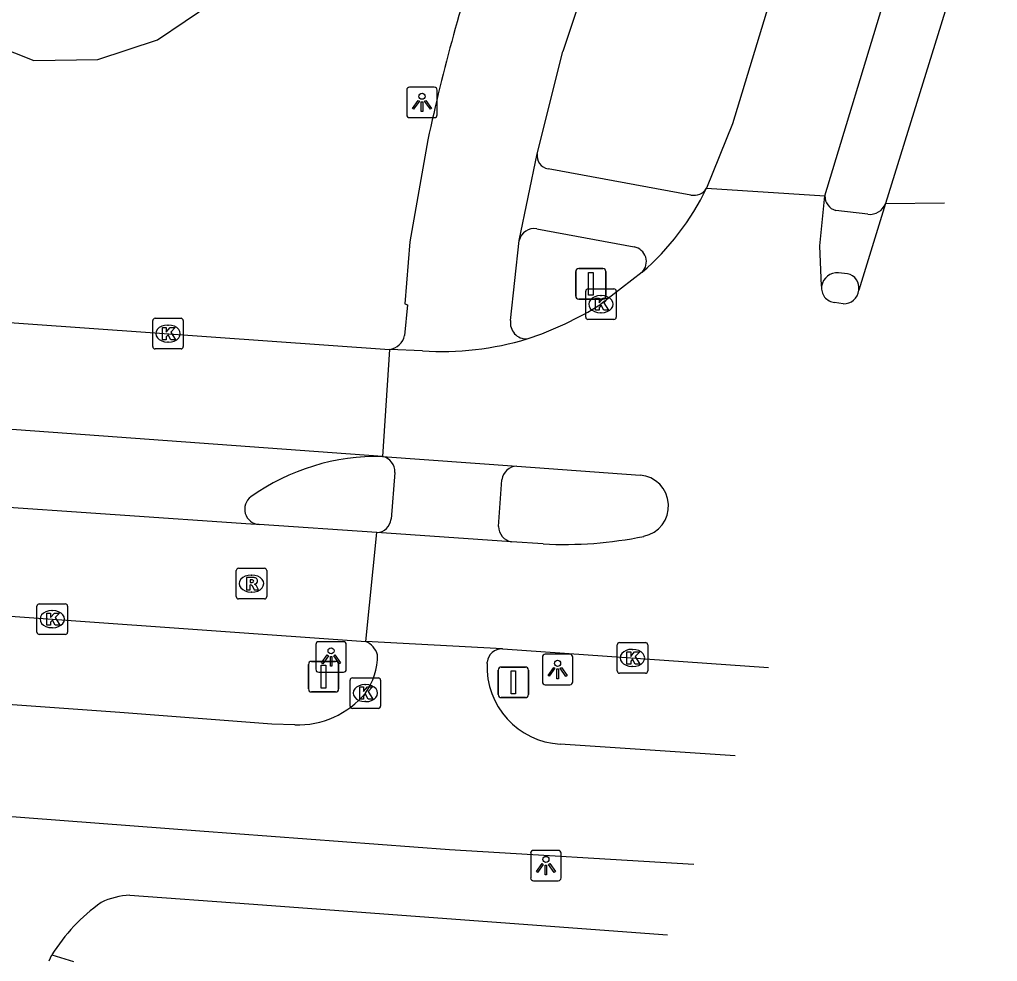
# Model space of a CAD drawing. Extents: x 155018 to 156648, y 383980 to 385733.
# Drawn here: x 155866.79 to 155898.82, y 383986.97 to 384017.81 of the extents above; entities that cross this region are included whole.
import ezdxf

# ---------------------------------------------------------------- set-up
doc = ezdxf.new("R2010")
doc.units = 0
for name, color, linetype in [('IMGEO_Fietspad_gesloten', 7, 'Continuous'), ('IMGEO_Fietspad_open', 7, 'Continuous'), ('IMGEO_Groenvoorziening', 7, 'Continuous'), ('IMGEO_Kolk', 7, 'Continuous'), ('IMGEO_Lichtpunt', 7, 'Continuous'), ('IMGEO_Rijbaan_lokaal_gesloten', 7, 'Continuous'), ('IMGEO_Rioolput', 7, 'Continuous'), ('IMGEO_Verkeersbordpaal', 7, 'Continuous'), ('IMGEO_Voetpad_gesloten', 7, 'Continuous')]:
    doc.layers.add(name, color=color, linetype=linetype)

msp = doc.modelspace()

# ---------------------------------------------------------------- linework, layer by layer
at = {"layer": 'IMGEO_Fietspad_gesloten'}
for points in [[(155883.747, 384013.416), (155884.592, 384016.757)], [(155880.168, 384013.874), (155879.582, 384010.534), (155879.41, 384008.499), (155879.498, 384008.469), (155879.402, 384007.469)], [(155883.159, 384010.574), (155883.747, 384013.416)], [(155882.875, 384007.953), (155883.159, 384010.574)], [(155879.083, 384002.979), (155878.965, 384001.456)], [(155882.484, 384001.211), (155882.589, 384002.741)], [(155882.106, 383996.727), (155882.107, 383996.749), (155882.109, 383996.771)], [(155875.807, 383994.719), (155875.06, 383994.744), (155870.079, 383995.123), (155861.829, 383995.709)], [(155890.232, 383993.702), (155884.505, 383994.088)], [(155888.884, 383990.14), (155880.872, 383990.62), (155872.698, 383991.237), (155861.51, 383992.082)]]:
    msp.add_lwpolyline(points, dxfattribs=at)
for centre, radius, start, end in [((155922.534, 384005.111), 39.689, 145.325, 162.9366), ((155940.132, 384001.041), 61.322, 161.32151, 167.92051), ((155883.397, 384007.879), 0.528, 171.9434, 272.8785), ((155878.86, 384007.557), 0.549, 274.7623, 350.8003), ((155878.596, 384003.019), 0.488, 355.2449, 80.505), ((155883.105, 384002.669), 0.521, 92.0085, 172.0676), ((155878.477, 384001.503), 0.49, 271.6124, 354.5152), ((155882.994, 384001.215), 0.51, 180.4628, 260.3795), ((155877.823, 383996.784), 0.732, 17.84, 64.7906), ((155882.59, 383996.721), 0.484, 87.7464, 174.0387), ((155876.359, 383997.007), 2.161, 324.6217, 0.0252), ((155884.642, 383996.622), 2.538, 177.6387, 266.9065), ((155875.921, 383997.566), 2.849, 267.7156, 320.5627)]:
    msp.add_arc(centre, radius, start, end, dxfattribs=at)
at = {"layer": 'IMGEO_Fietspad_open'}
for points in [[(155888.78, 384012.06), (155884.104, 384012.919)], [(155894.578, 384011.432), (155893.526, 384011.555)], [(155883.735, 384010.956), (155886.924, 384010.363)], [(155893.911, 384009.484), (155893.615, 384009.513)]]:
    msp.add_lwpolyline(points, dxfattribs=at)
for centre, radius, start, end in [((155884.184, 384013.353), 0.441, 171.7802, 259.5999), ((155888.867, 384012.564), 0.511, 260.209, 326.8044), ((155893.67, 384012.035), 0.501, 179.5993, 253.3391), ((155894.643, 384011.971), 0.542, 263.1498, 339.8869), ((155883.65, 384010.459), 0.504, 80.2988, 166.8055), ((155886.832, 384009.878), 0.493, 316.0342, 79.2489), ((155893.574, 384008.997), 0.518, 85.4103, 170.555), ((155893.819, 384009.024), 0.469, 350.874, 78.7058)]:
    msp.add_arc(centre, radius, start, end, dxfattribs=at)
at = {"layer": 'IMGEO_Groenvoorziening'}
msp.add_lwpolyline([(155861.923, 384019.181), (155862.948, 384018.891), (155863.782, 384018.294), (155865.352, 384017.223), (155867.257, 384016.472), (155869.356, 384016.499), (155871.312, 384017.147), (155873.129, 384018.367), (155874.963, 384020.052), (155877.008, 384022.208), (155878.513, 384025.022), (155879.756, 384028.505), (155880.492, 384031.644), (155880.249, 384033.723), (155879.613, 384034.563), (155878.546, 384035.36), (155877.418, 384036.394), (155877.176, 384037.216)], dxfattribs=at)
at = {"layer": 'IMGEO_Kolk'}
for p, q in [((155885.337, 384008.063), (155885.337, 384008.915)), ((155885.412, 384008.989), (155886.264, 384008.989)), ((155886.338, 384008.915), (155886.338, 384008.063)), ((155885.825, 384008.769), (155885.85, 384008.769)), ((155871.157, 384007.1), (155871.157, 384007.952)), ((155871.232, 384008.026), (155872.084, 384008.026)), ((155872.158, 384007.952), (155872.158, 384007.1)), ((155886.264, 384007.989), (155885.412, 384007.989)), ((155885.848, 384008.209), (155885.823, 384008.209)), ((155871.645, 384007.806), (155871.67, 384007.806)), ((155872.084, 384007.026), (155871.232, 384007.026)), ((155871.668, 384007.246), (155871.643, 384007.246)), ((155867.44, 383998.678), (155868.292, 383998.678)), ((155867.365, 383997.752), (155867.365, 383998.604)), ((155867.853, 383998.458), (155867.878, 383998.458)), ((155868.366, 383998.604), (155868.366, 383997.752)), ((155868.292, 383997.678), (155867.44, 383997.678)), ((155867.876, 383997.898), (155867.851, 383997.898)), ((155886.442, 383997.408), (155887.294, 383997.408)), ((155886.367, 383996.482), (155886.367, 383997.334)), ((155886.855, 383997.188), (155886.88, 383997.188)), ((155887.368, 383997.334), (155887.368, 383996.482)), ((155887.294, 383996.408), (155886.442, 383996.408)), ((155886.878, 383996.628), (155886.853, 383996.628)), ((155877.62, 383995.33), (155877.62, 383996.182)), ((155877.695, 383996.256), (155878.547, 383996.256)), ((155878.621, 383996.182), (155878.621, 383995.33)), ((155878.108, 383996.036), (155878.133, 383996.036)), ((155878.131, 383995.476), (155878.106, 383995.476)), ((155878.547, 383995.256), (155877.695, 383995.256))]:
    msp.add_line(p, q, dxfattribs=at)
for points in [[(155885.337, 384008.063), (155885.337, 384008.915)], [(155885.412, 384008.989), (155886.264, 384008.989)], [(155886.338, 384008.915), (155886.338, 384008.063)], [(155885.658, 384008.689), (155885.781, 384008.689), (155885.781, 384008.538), (155885.911, 384008.689), (155886.075, 384008.689), (155885.929, 384008.538), (155886.082, 384008.289), (155885.93, 384008.289), (155885.845, 384008.453), (155885.781, 384008.386), (155885.781, 384008.289), (155885.658, 384008.289), (155885.658, 384008.689)], [(155871.157, 384007.1), (155871.157, 384007.952)], [(155871.232, 384008.026), (155872.084, 384008.026)], [(155872.158, 384007.952), (155872.158, 384007.1)], [(155886.264, 384007.989), (155885.412, 384007.989)], [(155871.478, 384007.726), (155871.601, 384007.726), (155871.601, 384007.575), (155871.731, 384007.726), (155871.895, 384007.726), (155871.749, 384007.575), (155871.902, 384007.326), (155871.75, 384007.326), (155871.665, 384007.49), (155871.601, 384007.423), (155871.601, 384007.326), (155871.478, 384007.326), (155871.478, 384007.726)], [(155872.084, 384007.026), (155871.232, 384007.026)], [(155867.44, 383998.678), (155868.292, 383998.678)], [(155867.365, 383997.752), (155867.365, 383998.604)], [(155867.686, 383998.378), (155867.809, 383998.378), (155867.809, 383998.227), (155867.939, 383998.378), (155868.103, 383998.378), (155867.957, 383998.227), (155868.11, 383997.978), (155867.958, 383997.978), (155867.873, 383998.142), (155867.809, 383998.075), (155867.809, 383997.978), (155867.686, 383997.978), (155867.686, 383998.378)], [(155868.366, 383998.604), (155868.366, 383997.752)], [(155868.292, 383997.678), (155867.44, 383997.678)], [(155886.442, 383997.408), (155887.294, 383997.408)], [(155886.367, 383996.482), (155886.367, 383997.334)], [(155886.688, 383997.108), (155886.811, 383997.108), (155886.811, 383996.957), (155886.941, 383997.108), (155887.105, 383997.108), (155886.959, 383996.957), (155887.112, 383996.708), (155886.96, 383996.708), (155886.875, 383996.872), (155886.811, 383996.805), (155886.811, 383996.708), (155886.688, 383996.708), (155886.688, 383997.108)], [(155887.368, 383997.334), (155887.368, 383996.482)], [(155887.294, 383996.408), (155886.442, 383996.408)], [(155877.62, 383995.33), (155877.62, 383996.182)], [(155877.695, 383996.256), (155878.547, 383996.256)], [(155878.621, 383996.182), (155878.621, 383995.33)], [(155877.941, 383995.956), (155878.064, 383995.956), (155878.064, 383995.805), (155878.194, 383995.956), (155878.358, 383995.956), (155878.212, 383995.805), (155878.365, 383995.556), (155878.213, 383995.556), (155878.128, 383995.72), (155878.064, 383995.653), (155878.064, 383995.556), (155877.941, 383995.556), (155877.941, 383995.956)], [(155878.547, 383995.256), (155877.695, 383995.256)]]:
    msp.add_lwpolyline(points, dxfattribs=at)
for centre, start, end in [((155885.414, 384008.913), 91.552, 178.448), ((155885.414, 384008.913), 91.552, 178.448), ((155886.262, 384008.913), 1.552, 88.448), ((155886.262, 384008.913), 1.552, 88.448), ((155871.234, 384007.95), 91.552, 178.448), ((155871.234, 384007.95), 91.552, 178.448), ((155872.082, 384007.95), 1.552, 88.448), ((155872.082, 384007.95), 1.552, 88.448), ((155885.414, 384008.065), 181.552, 268.448), ((155885.414, 384008.065), 181.552, 268.448), ((155886.262, 384008.065), 271.552, 358.448), ((155886.262, 384008.065), 271.552, 358.448), ((155871.234, 384007.102), 181.552, 268.448), ((155871.234, 384007.102), 181.552, 268.448), ((155872.082, 384007.102), 271.552, 358.448), ((155872.082, 384007.102), 271.552, 358.448), ((155867.442, 383998.602), 91.552, 178.448), ((155867.442, 383998.602), 91.552, 178.448), ((155868.29, 383998.602), 1.552, 88.448), ((155868.29, 383998.602), 1.552, 88.448), ((155867.442, 383997.754), 181.552, 268.448), ((155867.442, 383997.754), 181.552, 268.448), ((155868.29, 383997.754), 271.552, 358.448), ((155868.29, 383997.754), 271.552, 358.448), ((155886.444, 383997.332), 91.552, 178.448), ((155886.444, 383997.332), 91.552, 178.448), ((155887.292, 383997.332), 1.552, 88.448), ((155887.292, 383997.332), 1.552, 88.448), ((155886.444, 383996.484), 181.552, 268.448), ((155886.444, 383996.484), 181.552, 268.448), ((155887.292, 383996.484), 271.552, 358.448), ((155887.292, 383996.484), 271.552, 358.448), ((155877.697, 383996.18), 91.552, 178.448), ((155877.697, 383996.18), 91.552, 178.448), ((155878.545, 383996.18), 1.552, 88.448), ((155878.545, 383996.18), 1.552, 88.448), ((155877.697, 383995.332), 181.552, 268.448), ((155877.697, 383995.332), 181.552, 268.448), ((155878.545, 383995.332), 271.552, 358.448), ((155878.545, 383995.332), 271.552, 358.448)]:
    msp.add_arc(centre, 0.0765, start, end, dxfattribs=at)
for centre, major_axis, ratio, start_param, end_param in [((155885.824, 384008.489), (-0.387, 0.002), 0.722429, 4.712389, 7.853982), ((155885.849, 384008.489), (-0.39, 0.002), 0.717154, 1.570796, 4.712389), ((155871.644, 384007.526), (-0.387, 0.002), 0.722429, 4.712389, 7.853982), ((155871.669, 384007.526), (-0.39, 0.002), 0.717154, 1.570796, 4.712389), ((155867.852, 383998.178), (-0.387, 0.002), 0.722429, 4.712389, 7.853982), ((155867.877, 383998.178), (-0.39, 0.002), 0.717154, 1.570796, 4.712389), ((155886.854, 383996.908), (-0.387, 0.002), 0.722429, 4.712389, 7.853982), ((155886.879, 383996.908), (-0.39, 0.002), 0.717154, 1.570796, 4.712389), ((155878.107, 383995.756), (-0.387, 0.002), 0.722429, 4.712389, 7.853982), ((155878.132, 383995.756), (-0.39, 0.002), 0.717154, 1.570796, 4.712389)]:
    msp.add_ellipse(centre, major_axis=major_axis, ratio=ratio, start_param=start_param, end_param=end_param, dxfattribs=at)
at = {"layer": 'IMGEO_Lichtpunt'}
for p, q in [((155879.477, 384015.499), (155879.477, 384014.692)), ((155879.477, 384015.499), (155879.477, 384014.692)), ((155880.379, 384015.594), (155879.571, 384015.594)), ((155880.379, 384015.594), (155879.571, 384015.594)), ((155880.473, 384014.692), (155880.473, 384015.499)), ((155880.473, 384014.692), (155880.473, 384015.499)), ((155879.571, 384014.598), (155880.379, 384014.598)), ((155879.571, 384014.598), (155880.379, 384014.598)), ((155877.4, 383997.437), (155876.592, 383997.437)), ((155877.4, 383997.437), (155876.592, 383997.437)), ((155876.498, 383997.342), (155876.498, 383996.535)), ((155876.498, 383997.342), (155876.498, 383996.535)), ((155877.494, 383996.535), (155877.494, 383997.342)), ((155877.494, 383996.535), (155877.494, 383997.342)), ((155884.82, 383997.027), (155884.012, 383997.027)), ((155884.82, 383997.027), (155884.012, 383997.027)), ((155883.918, 383996.932), (155883.918, 383996.125)), ((155883.918, 383996.932), (155883.918, 383996.125)), ((155884.914, 383996.125), (155884.914, 383996.932)), ((155884.914, 383996.125), (155884.914, 383996.932)), ((155876.592, 383996.441), (155877.4, 383996.441)), ((155876.592, 383996.441), (155877.4, 383996.441)), ((155884.012, 383996.031), (155884.82, 383996.031)), ((155884.012, 383996.031), (155884.82, 383996.031)), ((155883.535, 383990.512), (155883.535, 383989.705)), ((155883.535, 383990.512), (155883.535, 383989.705)), ((155884.437, 383990.607), (155883.629, 383990.607)), ((155884.437, 383990.607), (155883.629, 383990.607)), ((155884.531, 383989.705), (155884.531, 383990.512)), ((155884.531, 383989.705), (155884.531, 383990.512)), ((155883.629, 383989.611), (155884.437, 383989.611)), ((155883.629, 383989.611), (155884.437, 383989.611))]:
    msp.add_line(p, q, dxfattribs=at)
for points in [[(155879.851, 384015.163), (155879.89, 384015.135), (155879.702, 384014.873), (155879.664, 384014.9), (155879.851, 384015.163)], [(155879.953, 384015.115), (155880, 384015.115), (155880, 384014.793), (155879.953, 384014.793), (155879.953, 384015.115)], [(155880.063, 384015.135), (155880.101, 384015.162), (155880.288, 384014.9), (155880.249, 384014.872), (155880.063, 384015.135)], [(155876.872, 383997.006), (155876.911, 383996.978), (155876.723, 383996.716), (155876.685, 383996.743), (155876.872, 383997.006)], [(155876.974, 383996.958), (155877.021, 383996.958), (155877.021, 383996.636), (155876.974, 383996.636), (155876.974, 383996.958)], [(155877.084, 383996.978), (155877.122, 383997.005), (155877.309, 383996.743), (155877.27, 383996.715), (155877.084, 383996.978)], [(155884.292, 383996.596), (155884.331, 383996.568), (155884.143, 383996.306), (155884.105, 383996.333), (155884.292, 383996.596)], [(155884.394, 383996.548), (155884.441, 383996.548), (155884.441, 383996.226), (155884.394, 383996.226), (155884.394, 383996.548)], [(155884.504, 383996.568), (155884.542, 383996.595), (155884.729, 383996.333), (155884.69, 383996.305), (155884.504, 383996.568)], [(155883.909, 383990.176), (155883.948, 383990.148), (155883.76, 383989.886), (155883.722, 383989.913), (155883.909, 383990.176)], [(155884.011, 383990.128), (155884.058, 383990.128), (155884.058, 383989.806), (155884.011, 383989.806), (155884.011, 383990.128)], [(155884.121, 383990.148), (155884.159, 383990.175), (155884.346, 383989.913), (155884.307, 383989.885), (155884.121, 383990.148)]]:
    msp.add_lwpolyline(points, dxfattribs=at)
for centre in [(155879.976, 384015.297), (155876.997, 383997.14), (155884.417, 383996.73), (155884.034, 383990.31)]:
    msp.add_circle(centre, 0.0994, dxfattribs=at)
for centre, start, end in [((155879.571, 384015.499), 90, 180), ((155879.571, 384015.499), 90, 180), ((155880.379, 384015.499), 0, 90), ((155880.379, 384015.499), 0, 90), ((155879.571, 384014.692), 180, 270), ((155879.571, 384014.692), 180, 270), ((155880.379, 384014.692), 270, 0), ((155880.379, 384014.692), 270, 360), ((155876.592, 383997.342), 90, 180), ((155876.592, 383997.342), 90, 180), ((155877.4, 383997.342), 0, 90), ((155877.4, 383997.342), 0, 90), ((155884.012, 383996.932), 90, 180), ((155884.012, 383996.932), 90, 180), ((155884.82, 383996.932), 0, 90), ((155884.82, 383996.932), 0, 90), ((155876.592, 383996.535), 180, 270), ((155876.592, 383996.535), 180, 270), ((155877.4, 383996.535), 270, 0), ((155877.4, 383996.535), 270, 360), ((155884.012, 383996.125), 180, 270), ((155884.012, 383996.125), 180, 270), ((155884.82, 383996.125), 270, 0), ((155884.82, 383996.125), 270, 360), ((155883.629, 383990.512), 90, 180), ((155883.629, 383990.512), 90, 180), ((155884.437, 383990.512), 0, 90), ((155884.437, 383990.512), 0, 90), ((155883.629, 383989.705), 180, 270), ((155883.629, 383989.705), 180, 270), ((155884.437, 383989.705), 270, 0), ((155884.437, 383989.705), 270, 360)]:
    msp.add_arc(centre, 0.0946, start, end, dxfattribs=at)
at = {"layer": 'IMGEO_Rijbaan_lokaal_gesloten'}
for points in [[(155898.823, 384023.62), (155895.152, 384011.784)], [(155892.403, 384021.524), (155891.66, 384019.397), (155890.15, 384014.397), (155889.295, 384012.284)], [(155893.169, 384012.038), (155895.145, 384018.553), (155896.03, 384020.733)], [(155889.295, 384012.284), (155893.169, 384012.038)], [(155893.063, 384009.082), (155893.006, 384010.401), (155893.169, 384012.038)], [(155895.152, 384011.784), (155894.282, 384008.95)], [(155895.152, 384011.784), (155897.084, 384011.803)], [(155887.187, 384009.536), (155885.838, 384008.489)], [(155853.514, 384008.875), (155856.427, 384008.604), (155861.223, 384008.264), (155878.906, 384007.01)], [(155893.767, 384008.502), (155893.488, 384008.544)], [(155878.906, 384007.01), (155878.677, 384003.501)], [(155879.989, 384006.958), (155878.906, 384007.01)], [(155878.677, 384003.501), (155856.345, 384005.125), (155856.151, 384005.122)], [(155878.677, 384003.501), (155883.087, 384003.19)], [(155883.087, 384003.19), (155887.121, 384002.896)], [(155874.638, 384001.279), (155874.367, 384001.288), (155861.023, 384002.2), (155860.966, 384002.213)], [(155878.491, 384001.013), (155874.638, 384001.279)], [(155878.135, 383997.446), (155878.491, 384001.013)], [(155882.909, 384000.712), (155878.491, 384001.013)], [(155883.947, 384000.643), (155882.909, 384000.712)], [(155854.237, 383999.194), (155855.655, 383999.069), (155859.718, 383998.758), (155859.901, 383998.745), (155868.028, 383998.166), (155878.135, 383997.446)], [(155882.609, 383997.204), (155878.135, 383997.446)], [(155882.609, 383997.204), (155882.623, 383997.203), (155891.328, 383996.597)]]:
    msp.add_lwpolyline(points, dxfattribs=at)
for centre, radius, start, end in [((155881.473, 384016.102), 8.704, 311.0318, 333.9844), ((155893.541, 384009.022), 0.481, 172.8938, 263.7211), ((155893.789, 384008.997), 0.495, 267.4363, 354.6039), ((155879.718, 384018.351), 11.607, 288.6199, 301.8212), ((155880.595, 384016.846), 9.906, 266.4931, 286.5935), ((155878.511, 383996.357), 7.146, 88.6657, 125.3694), ((155887.033, 384001.884), 1.016, 281.773, 85.0135), ((155874.669, 384001.779), 0.501, 126.0785, 266.4468), ((155884.651, 384013.376), 12.753, 266.8332, 281.7113)]:
    msp.add_arc(centre, radius, start, end, dxfattribs=at)
at = {"layer": 'IMGEO_Rioolput'}
for p, q in [((155873.89, 383998.915), (155873.89, 383999.767)), ((155873.965, 383999.841), (155874.817, 383999.841)), ((155874.378, 383999.621), (155874.403, 383999.621)), ((155874.891, 383999.767), (155874.891, 383998.915)), ((155874.401, 383999.061), (155874.376, 383999.061)), ((155874.817, 383998.841), (155873.965, 383998.841))]:
    msp.add_line(p, q, dxfattribs=at)
for points in [[(155873.89, 383998.915), (155873.89, 383999.767)], [(155873.965, 383999.841), (155874.817, 383999.841)], [(155874.891, 383999.767), (155874.891, 383998.915)], [(155874.479, 383999.539), (155874.227, 383999.541), (155874.227, 383999.141)], [(155874.227, 383999.141), (155874.351, 383999.141), (155874.351, 383999.303), (155874.362, 383999.303)], [(155874.405, 383999.46), (155874.351, 383999.46), (155874.351, 383999.379)], [(155874.351, 383999.379), (155874.403, 383999.379)], [(155874.409, 383999.274), (155874.48, 383999.141), (155874.62, 383999.141), (155874.555, 383999.267)], [(155874.817, 383998.841), (155873.965, 383998.841)]]:
    msp.add_lwpolyline(points, dxfattribs=at)
for centre, radius, start, end in [((155873.967, 383999.765), 0.0765, 91.552, 178.448), ((155873.967, 383999.765), 0.0765, 91.552, 178.448), ((155874.815, 383999.765), 0.0765, 1.552, 88.448), ((155874.815, 383999.765), 0.0765, 1.552, 88.448), ((155874.361, 383999.25), 0.0533, 26.0293, 88.6989), ((155874.387, 383999.568), 0.19, 274.7715, 282.9687), ((155874.411, 383999.364), 0.0964, 77.0061, 93.1865), ((155874.425, 383999.421), 0.0378, 276.6634, 79.6772), ((155874.478, 383999.429), 0.109, 350.3612, 89.416), ((155874.476, 383999.429), 0.112, 277.5842, 350.9817), ((155874.46, 383999.214), 0.108, 29.5134, 73.7905), ((155873.967, 383998.917), 0.0765, 181.552, 268.448), ((155873.967, 383998.917), 0.0765, 181.552, 268.448), ((155874.815, 383998.917), 0.0765, 271.552, 358.448), ((155874.815, 383998.917), 0.0765, 271.552, 358.448)]:
    msp.add_arc(centre, radius, start, end, dxfattribs=at)
for centre, major_axis, ratio, start_param, end_param in [((155874.377, 383999.341), (-0.387, 0.002), 0.722429, 4.712389, 7.853982), ((155874.402, 383999.341), (-0.39, 0.002), 0.717154, 1.570796, 4.712389)]:
    msp.add_ellipse(centre, major_axis=major_axis, ratio=ratio, start_param=start_param, end_param=end_param, dxfattribs=at)
at = {"layer": 'IMGEO_Verkeersbordpaal'}
for p, q in [((155885.009, 384008.756), (155885.009, 384009.556)), ((155885.009, 384009.556), (155885.009, 384008.756)), ((155885.109, 384009.656), (155885.899, 384009.656)), ((155885.899, 384009.656), (155885.109, 384009.656)), ((155885.999, 384009.556), (155885.999, 384008.756)), ((155885.999, 384008.756), (155885.999, 384009.556)), ((155885.899, 384008.656), (155885.109, 384008.656)), ((155885.109, 384008.656), (155885.899, 384008.656)), ((155876.356, 383996.794), (155877.146, 383996.794)), ((155877.146, 383996.794), (155876.356, 383996.794)), ((155876.256, 383995.894), (155876.256, 383996.694)), ((155876.256, 383996.694), (155876.256, 383995.894)), ((155877.246, 383996.694), (155877.246, 383995.894)), ((155877.246, 383995.894), (155877.246, 383996.694)), ((155882.471, 383995.709), (155882.471, 383996.509)), ((155882.471, 383996.509), (155882.471, 383995.709)), ((155882.571, 383996.609), (155883.361, 383996.609)), ((155883.361, 383996.609), (155882.571, 383996.609)), ((155883.461, 383996.509), (155883.461, 383995.709)), ((155883.461, 383995.709), (155883.461, 383996.509)), ((155877.146, 383995.794), (155876.356, 383995.794)), ((155876.356, 383995.794), (155877.146, 383995.794)), ((155883.361, 383995.609), (155882.571, 383995.609)), ((155882.571, 383995.609), (155883.361, 383995.609))]:
    msp.add_line(p, q, dxfattribs=at)
for points in [[(155885.429, 384009.531), (155885.579, 384009.531), (155885.579, 384008.781), (155885.429, 384008.781), (155885.429, 384009.531)], [(155876.676, 383996.669), (155876.826, 383996.669), (155876.826, 383995.919), (155876.676, 383995.919), (155876.676, 383996.669)], [(155882.891, 383996.484), (155883.041, 383996.484), (155883.041, 383995.734), (155882.891, 383995.734), (155882.891, 383996.484)]]:
    msp.add_lwpolyline(points, dxfattribs=at)
for centre, start, end in [((155885.109, 384009.556), 90, 180), ((155885.109, 384009.556), 90, 180), ((155885.899, 384009.556), 0, 90), ((155885.899, 384009.556), 360, 90), ((155885.109, 384008.756), 180, 270), ((155885.109, 384008.756), 180, 270), ((155885.899, 384008.756), 270, 0), ((155885.899, 384008.756), 270, 0), ((155876.356, 383996.694), 90, 180), ((155876.356, 383996.694), 90, 180), ((155877.146, 383996.694), 0, 90), ((155877.146, 383996.694), 360, 90), ((155882.571, 383996.509), 90, 180), ((155882.571, 383996.509), 90, 180), ((155883.361, 383996.509), 0, 90), ((155883.361, 383996.509), 360, 90), ((155876.356, 383995.894), 180, 270), ((155876.356, 383995.894), 180, 270), ((155877.146, 383995.894), 270, 0), ((155877.146, 383995.894), 270, 0), ((155882.571, 383995.709), 180, 270), ((155882.571, 383995.709), 180, 270), ((155883.361, 383995.709), 270, 0), ((155883.361, 383995.709), 270, 0)]:
    msp.add_arc(centre, 0.1, start, end, dxfattribs=at)
at = {"layer": 'IMGEO_Voetpad_gesloten'}
for points in [[(155870.405, 383989.143), (155874.304, 383988.855), (155888.014, 383987.841)], [(155867.764, 383986.994), (155867.852, 383987.184)], [(155867.852, 383987.184), (155868.557, 383986.971)]]:
    msp.add_lwpolyline(points, dxfattribs=at)
for centre, radius, start, end in [((155870.521, 383986.772), 2.374, 92.8042, 116.4128), ((155872.922, 383984.028), 5.972, 125.3746, 148.103)]:
    msp.add_arc(centre, radius, start, end, dxfattribs=at)

doc.saveas('drawing.dxf')
